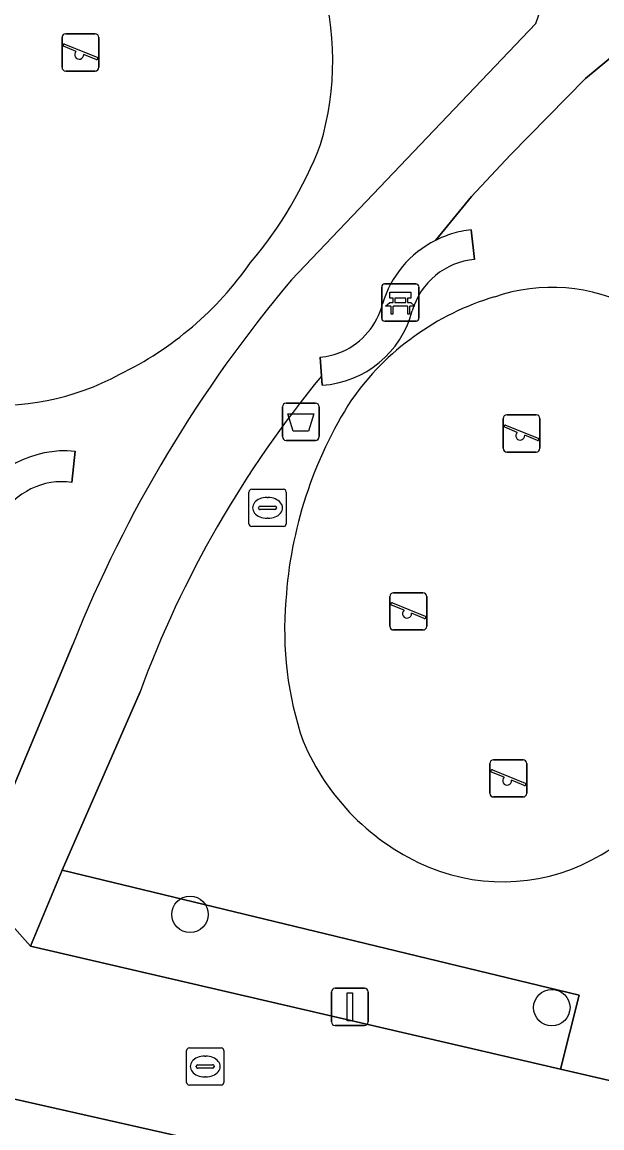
# Model space of a CAD drawing. Extents: x 162172 to 163187, y 382874 to 383685.
# Drawn here: x 162985.1 to 163000.66, y 383376.66 to 383406.36 of the extents above; entities that cross this region are included whole.
import ezdxf

# ---------------------------------------------------------------- set-up
doc = ezdxf.new("R2010")
doc.units = 0
for name, color, linetype in [('IMGEO_Afvalbak', 7, 'Continuous'), ('IMGEO_Bank', 7, 'Continuous'), ('IMGEO_Boom', 7, 'Continuous'), ('IMGEO_Erf', 7, 'Continuous'), ('IMGEO_Groenvoorziening', 7, 'Continuous'), ('IMGEO_Kolk', 7, 'Continuous'), ('IMGEO_Lichtmast', 7, 'Continuous'), ('IMGEO_Rioolput', 7, 'Continuous'), ('IMGEO_Speelvoorziening', 7, 'Continuous'), ('IMGEO_Terreindeel_gesloten', 7, 'Continuous'), ('IMGEO_Terreindeel_zand', 7, 'Continuous'), ('IMGEO_Voetpad_halfverhard', 7, 'Continuous'), ('IMGEO_Voetpad_open', 7, 'Continuous')]:
    doc.layers.add(name, color=color, linetype=linetype)

msp = doc.modelspace()

# ---------------------------------------------------------------- linework, layer by layer
at = {"layer": 'IMGEO_Afvalbak'}
for p, q in [((162992.089, 383395.225), (162992.089, 383396.025)), ((162992.089, 383396.025), (162992.089, 383395.225)), ((162992.189, 383396.125), (162992.979, 383396.125)), ((162992.979, 383396.125), (162992.189, 383396.125)), ((162993.079, 383396.025), (162993.079, 383395.225)), ((162993.079, 383395.225), (162993.079, 383396.025)), ((162992.979, 383395.125), (162992.189, 383395.125)), ((162992.189, 383395.125), (162992.979, 383395.125))]:
    msp.add_line(p, q, dxfattribs=at)
msp.add_lwpolyline([(162992.232, 383395.839), (162992.936, 383395.839), (162992.787, 383395.369), (162992.381, 383395.369), (162992.232, 383395.839)], dxfattribs=at)
for centre, start, end in [((162992.189, 383396.025), 90, 180), ((162992.189, 383396.025), 90, 180), ((162992.979, 383396.025), 0, 90), ((162992.979, 383396.025), 360, 90), ((162992.189, 383395.225), 180, 270), ((162992.189, 383395.225), 180, 270), ((162992.979, 383395.225), 270, 0), ((162992.979, 383395.225), 270, 0)]:
    msp.add_arc(centre, 0.1, start, end, dxfattribs=at)
at = {"layer": 'IMGEO_Bank'}
for p, q in [((162994.754, 383398.403), (162994.754, 383399.244)), ((162994.754, 383399.244), (162994.754, 383398.403)), ((162994.829, 383399.328), (162995.67, 383399.328)), ((162995.67, 383399.328), (162994.829, 383399.328)), ((162995.754, 383399.253), (162995.754, 383398.412)), ((162995.754, 383398.412), (162995.754, 383399.253)), ((162995.063, 383398.834), (162995.063, 383398.94)), ((162995.107, 383398.94), (162995.107, 383398.834)), ((162995.395, 383398.946), (162995.113, 383398.946)), ((162995.401, 383398.834), (162995.401, 383398.94)), ((162995.445, 383398.94), (162995.445, 383398.834)), ((162995.451, 383398.726), (162995.058, 383398.726)), ((162995.113, 383398.828), (162995.395, 383398.828)), ((162995.679, 383398.328), (162994.838, 383398.328)), ((162994.838, 383398.328), (162995.679, 383398.328))]:
    msp.add_line(p, q, dxfattribs=at)
for points in [[(162995.057, 383398.946), (162994.971, 383398.946), (162994.971, 383399.107), (162995.534, 383399.107), (162995.534, 383398.946), (162995.451, 383398.946)], [(162995.001, 383398.726), (162994.859, 383398.726), (162994.971, 383398.828), (162995.057, 383398.828)], [(162995.051, 383398.719), (162995.051, 383398.512), (162995.008, 383398.512), (162995.008, 383398.719)], [(162995.451, 383398.828), (162995.534, 383398.828), (162995.646, 383398.726), (162995.507, 383398.726)], [(162995.501, 383398.719), (162995.501, 383398.512), (162995.457, 383398.512), (162995.457, 383398.719)]]:
    msp.add_lwpolyline(points, dxfattribs=at)
for centre, radius, start, end in [((162994.832, 383399.25), 0.0779, 92.4484, 184.2845), ((162994.832, 383399.25), 0.0779, 92.4484, 184.2845), ((162995.676, 383399.25), 0.0779, 2.4484, 94.2845), ((162995.676, 383399.25), 0.0779, 2.4484, 94.2845), ((162995.056, 383398.939), 0.00671, 2.8957, 87.1043), ((162995.113, 383398.939), 0.00671, 92.8957, 177.1043), ((162995.395, 383398.939), 0.00671, 2.8957, 87.1043), ((162995.452, 383398.939), 0.00671, 92.8957, 177.1043), ((162995.001, 383398.719), 0.00671, 2.8957, 87.1043), ((162995.058, 383398.719), 0.00671, 92.8957, 177.1043), ((162995.056, 383398.835), 0.00671, 272.8957, 357.1043), ((162995.113, 383398.835), 0.00671, 182.8957, 267.1043), ((162995.395, 383398.835), 0.00671, 272.8957, 357.1043), ((162995.452, 383398.835), 0.00671, 182.8957, 267.1043), ((162995.45, 383398.719), 0.00671, 2.8957, 87.1043), ((162995.507, 383398.719), 0.00671, 92.8957, 177.1043), ((162994.832, 383398.406), 0.0779, 182.4484, 274.2845), ((162994.832, 383398.406), 0.0779, 182.4484, 274.2845), ((162995.676, 383398.406), 0.0779, 272.4484, 4.2845), ((162995.676, 383398.406), 0.0779, 272.4484, 4.2845)]:
    msp.add_arc(centre, radius, start, end, dxfattribs=at)
at = {"layer": 'IMGEO_Boom'}
for centre in [(162989.61, 383382.39), (162999.32, 383379.887)]:
    msp.add_circle(centre, 0.489, dxfattribs=at)
at = {"layer": 'IMGEO_Erf'}
msp.add_lwpolyline([(162966.272, 383396.894), (162953.291, 383385.263), (162953.59, 383384.93), (162955.232, 383386.393), (162958.186, 383389.051), (162960.565, 383391.191), (162964.732, 383394.942), (162970.294, 383388.743), (162973.682, 383384.965), (162977.088, 383381.168), (162980.493, 383377.372), (162982.157, 383375.517), (162987.395, 383374.339), (162992.444, 383373.204), (162997.493, 383372.068), (163002.516, 383370.939), (163003.064, 383373.327), (162983.431, 383377.762)], close=True, dxfattribs=at)
at = {"layer": 'IMGEO_Groenvoorziening'}
for points in [[(162991.123, 383416.716), (162989.41, 383418.37), (162968.868, 383399.895), (162973.554, 383394.671), (162975.631, 383396.475), (162984.877, 383385.845), (162986.464, 383389.641)], [(162992.334, 383399.435), (162998.895, 383406.319)], [(163000.959, 383405.457), (163000.795, 383405.321), (163000.223, 383404.843), (162998.212, 383402.792), (162997.166, 383401.673), (162996.202, 383400.497)], [(162988.27, 383388.372), (162986.176, 383383.58), (163000.054, 383380.223), (162999.557, 383378.234), (163003.962, 383377.21), (163010.104, 383404.377)], [(162997.158, 383400.781), (162997.248, 383399.986)], [(162993.157, 383396.606), (162993.139, 383396.85)], [(162986.526, 383394.83), (162986.441, 383393.993)]]:
    msp.add_lwpolyline(points, dxfattribs=at)
msp.add_lwpolyline([(162986.176, 383383.58), (162985.33, 383381.541), (162999.557, 383378.234), (163000.054, 383380.223)], close=True, dxfattribs=at)
for centre, radius, start, end in [((162995.972, 383407.442), 3.132, 338.9824, 41.3935), ((162985.594, 383405.322), 7.848, 343.3486, 17.1288), ((162982.732, 383407.079), 11.128, 319.8414, 338.8979), ((162997.461, 383398.021), 2.776, 96.27, 107.5073), ((162997.451, 383398.026), 2.769, 107.3409, 116.8199), ((162983.724, 383405.137), 9.156, 295.8983, 325.1322), ((162997.421, 383398.074), 1.92, 95.1699, 164.0696), ((163019.696, 383376.379), 35.781, 139.8824, 158.2451), ((162999.322, 383394.482), 4.751, 62.0655, 108.9534), ((162999.842, 383392.068), 7.21, 106.6273, 144.9324), ((162992.985, 383399.278), 2.677, 273.6902, 345.3593), ((162984.445, 383402.89), 6.827, 263.767, 298.6938), ((163015.667, 383378.275), 29.199, 140.4931, 159.7685), ((163003.516, 383390.107), 11.355, 147.4887, 176.3958), ((162986.251, 383392.052), 2.791, 84.3498, 152.2492), ((162986.172, 383392.117), 1.896, 81.8337, 150.1896), ((163001.306, 383390.015), 9.157, 174.9483, 198.9358), ((162996.578, 383390.745), 7.885, 301.067, 337.9818), ((162998.502, 383389.508), 6.355, 202.8212, 246.9753), ((162997.998, 383388.482), 5.214, 247.6615, 300.5396)]:
    msp.add_arc(centre, radius, start, end, dxfattribs=at)
at = {"layer": 'IMGEO_Kolk'}
for p, q in [((162989.592, 383378.805), (162990.444, 383378.805)), ((162989.517, 383377.879), (162989.517, 383378.731)), ((162990.005, 383378.585), (162990.03, 383378.585)), ((162990.518, 383378.731), (162990.518, 383377.879)), ((162989.776, 383378.299), (162989.776, 383378.311)), ((162990.214, 383378.262), (162989.816, 383378.262)), ((162989.819, 383378.348), (162990.217, 383378.348)), ((162990.26, 383378.311), (162990.26, 383378.299)), ((162990.028, 383378.025), (162990.003, 383378.025)), ((162990.444, 383377.805), (162989.592, 383377.805))]:
    msp.add_line(p, q, dxfattribs=at)
for points in [[(162989.592, 383378.805), (162990.444, 383378.805)], [(162989.517, 383377.879), (162989.517, 383378.731)], [(162990.518, 383378.731), (162990.518, 383377.879)], [(162990.444, 383377.805), (162989.592, 383377.805)]]:
    msp.add_lwpolyline(points, dxfattribs=at)
for centre, radius, start, end in [((162989.594, 383378.729), 0.0765, 91.552, 178.448), ((162989.594, 383378.729), 0.0765, 91.552, 178.448), ((162990.442, 383378.729), 0.0765, 1.552, 88.448), ((162990.442, 383378.729), 0.0765, 1.552, 88.448), ((162989.816, 383378.308), 0.0403, 85.8775, 175.7526), ((162989.813, 383378.298), 0.0366, 178.938, 274.7102), ((162990.217, 383378.305), 0.043, 264.8664, 352.4533), ((162990.221, 383378.31), 0.0386, 1.7309, 96.639), ((162989.594, 383377.881), 0.0765, 181.552, 268.448), ((162989.594, 383377.881), 0.0765, 181.552, 268.448), ((162990.442, 383377.881), 0.0765, 271.552, 358.448), ((162990.442, 383377.881), 0.0765, 271.552, 358.448)]:
    msp.add_arc(centre, radius, start, end, dxfattribs=at)
for centre, major_axis, ratio, start_param, end_param in [((162990.004, 383378.305), (-0.387, 0.002), 0.722429, 4.712389, 7.853982), ((162990.029, 383378.305), (-0.39, 0.002), 0.717154, 1.570796, 4.712389)]:
    msp.add_ellipse(centre, major_axis=major_axis, ratio=ratio, start_param=start_param, end_param=end_param, dxfattribs=at)
at = {"layer": 'IMGEO_Lichtmast'}
for p, q in [((162993.404, 383379.507), (162993.404, 383380.307)), ((162993.404, 383380.307), (162993.404, 383379.507)), ((162993.504, 383380.407), (162994.294, 383380.407)), ((162994.294, 383380.407), (162993.504, 383380.407)), ((162994.394, 383380.307), (162994.394, 383379.507)), ((162994.394, 383379.507), (162994.394, 383380.307)), ((162994.294, 383379.407), (162993.504, 383379.407)), ((162993.504, 383379.407), (162994.294, 383379.407))]:
    msp.add_line(p, q, dxfattribs=at)
msp.add_lwpolyline([(162993.824, 383380.282), (162993.974, 383380.282), (162993.974, 383379.532), (162993.824, 383379.532), (162993.824, 383380.282)], dxfattribs=at)
for centre, start, end in [((162993.504, 383380.307), 90, 180), ((162993.504, 383380.307), 90, 180), ((162994.294, 383380.307), 0, 90), ((162994.294, 383380.307), 360, 90), ((162993.504, 383379.507), 180, 270), ((162993.504, 383379.507), 180, 270), ((162994.294, 383379.507), 270, 0), ((162994.294, 383379.507), 270, 0)]:
    msp.add_arc(centre, 0.1, start, end, dxfattribs=at)
at = {"layer": 'IMGEO_Rioolput'}
for p, q in [((162991.19, 383392.884), (162991.19, 383393.736)), ((162991.265, 383393.81), (162992.117, 383393.81)), ((162991.678, 383393.59), (162991.703, 383393.59)), ((162992.191, 383393.736), (162992.191, 383392.884)), ((162991.449, 383393.304), (162991.449, 383393.316)), ((162991.492, 383393.353), (162991.89, 383393.353)), ((162991.933, 383393.316), (162991.933, 383393.304)), ((162991.887, 383393.267), (162991.489, 383393.267)), ((162991.701, 383393.03), (162991.676, 383393.03)), ((162992.117, 383392.81), (162991.265, 383392.81))]:
    msp.add_line(p, q, dxfattribs=at)
for points in [[(162991.19, 383392.884), (162991.19, 383393.736)], [(162991.265, 383393.81), (162992.117, 383393.81)], [(162992.191, 383393.736), (162992.191, 383392.884)], [(162992.117, 383392.81), (162991.265, 383392.81)]]:
    msp.add_lwpolyline(points, dxfattribs=at)
for centre, radius, start, end in [((162991.267, 383393.734), 0.0765, 91.552, 178.448), ((162991.267, 383393.734), 0.0765, 91.552, 178.448), ((162992.115, 383393.734), 0.0765, 1.552, 88.448), ((162992.115, 383393.734), 0.0765, 1.552, 88.448), ((162991.489, 383393.313), 0.0403, 85.8775, 175.7526), ((162991.486, 383393.303), 0.0366, 178.938, 274.7102), ((162991.89, 383393.31), 0.043, 264.8664, 352.4533), ((162991.894, 383393.315), 0.0386, 1.7309, 96.639), ((162991.267, 383392.886), 0.0765, 181.552, 268.448), ((162991.267, 383392.886), 0.0765, 181.552, 268.448), ((162992.115, 383392.886), 0.0765, 271.552, 358.448), ((162992.115, 383392.886), 0.0765, 271.552, 358.448)]:
    msp.add_arc(centre, radius, start, end, dxfattribs=at)
for centre, major_axis, ratio, start_param, end_param in [((162991.677, 383393.31), (-0.387, 0.002), 0.722429, 4.712389, 7.853982), ((162991.702, 383393.31), (-0.39, 0.002), 0.717154, 1.570796, 4.712389)]:
    msp.add_ellipse(centre, major_axis=major_axis, ratio=ratio, start_param=start_param, end_param=end_param, dxfattribs=at)
at = {"layer": 'IMGEO_Speelvoorziening'}
for p, q in [((162986.174, 383405.145), (162986.174, 383405.945)), ((162986.174, 383405.945), (162986.174, 383405.145)), ((162986.243, 383405.77), (162987.119, 383405.417)), ((162986.274, 383406.045), (162987.064, 383406.045)), ((162987.064, 383406.045), (162986.274, 383406.045)), ((162987.164, 383405.945), (162987.164, 383405.145)), ((162987.164, 383405.145), (162987.164, 383405.945)), ((162986.557, 383405.573), (162986.218, 383405.71)), ((162987.095, 383405.357), (162986.755, 383405.494)), ((162987.064, 383405.045), (162986.274, 383405.045)), ((162986.274, 383405.045), (162987.064, 383405.045)), ((162998.012, 383394.911), (162998.012, 383395.711)), ((162998.012, 383395.711), (162998.012, 383394.911)), ((162998.112, 383395.811), (162998.902, 383395.811)), ((162998.902, 383395.811), (162998.112, 383395.811)), ((162999.002, 383395.711), (162999.002, 383394.911)), ((162999.002, 383394.911), (162999.002, 383395.711)), ((162998.395, 383395.339), (162998.056, 383395.476)), ((162998.081, 383395.536), (162998.957, 383395.183)), ((162998.933, 383395.123), (162998.593, 383395.26)), ((162998.902, 383394.811), (162998.112, 383394.811)), ((162998.112, 383394.811), (162998.902, 383394.811)), ((162994.972, 383390.131), (162994.972, 383390.931)), ((162994.972, 383390.931), (162994.972, 383390.131)), ((162995.072, 383391.031), (162995.862, 383391.031)), ((162995.862, 383391.031), (162995.072, 383391.031)), ((162995.962, 383390.931), (162995.962, 383390.131)), ((162995.962, 383390.131), (162995.962, 383390.931)), ((162995.355, 383390.559), (162995.016, 383390.696)), ((162995.041, 383390.756), (162995.917, 383390.403)), ((162995.893, 383390.343), (162995.553, 383390.48)), ((162995.862, 383390.031), (162995.072, 383390.031)), ((162995.072, 383390.031), (162995.862, 383390.031)), ((162997.758, 383386.545), (162998.548, 383386.545)), ((162998.548, 383386.545), (162997.758, 383386.545)), ((162997.658, 383385.645), (162997.658, 383386.445)), ((162997.658, 383386.445), (162997.658, 383385.645)), ((162998.041, 383386.073), (162997.702, 383386.21)), ((162997.727, 383386.27), (162998.603, 383385.917)), ((162998.648, 383386.445), (162998.648, 383385.645)), ((162998.648, 383385.645), (162998.648, 383386.445)), ((162998.579, 383385.857), (162998.239, 383385.994)), ((162998.548, 383385.545), (162997.758, 383385.545)), ((162997.758, 383385.545), (162998.548, 383385.545))]:
    msp.add_line(p, q, dxfattribs=at)
for centre, radius, start, end in [((162986.274, 383405.945), 0.1, 90, 180), ((162986.274, 383405.945), 0.1, 90, 180), ((162986.231, 383405.74), 0.0327, 68.078, 248.078), ((162987.064, 383405.945), 0.1, 0, 90), ((162987.064, 383405.945), 0.1, 360, 90), ((162986.636, 383405.483), 0.12, 130.9928, 5.1632), ((162987.107, 383405.387), 0.0327, 248.078, 68.078), ((162986.274, 383405.145), 0.1, 180, 270), ((162986.274, 383405.145), 0.1, 180, 270), ((162987.064, 383405.145), 0.1, 270, 0), ((162987.064, 383405.145), 0.1, 270, 0), ((162998.112, 383395.711), 0.1, 90, 180), ((162998.112, 383395.711), 0.1, 90, 180), ((162998.902, 383395.711), 0.1, 0, 90), ((162998.902, 383395.711), 0.1, 360, 90), ((162998.069, 383395.506), 0.0327, 68.078, 248.078), ((162998.474, 383395.249), 0.12, 130.9928, 5.1632), ((162998.945, 383395.153), 0.0327, 248.078, 68.078), ((162998.112, 383394.911), 0.1, 180, 270), ((162998.112, 383394.911), 0.1, 180, 270), ((162998.902, 383394.911), 0.1, 270, 0), ((162998.902, 383394.911), 0.1, 270, 0), ((162995.072, 383390.931), 0.1, 90, 180), ((162995.072, 383390.931), 0.1, 90, 180), ((162995.862, 383390.931), 0.1, 0, 90), ((162995.862, 383390.931), 0.1, 360, 90), ((162995.029, 383390.726), 0.0327, 68.078, 248.078), ((162995.434, 383390.469), 0.12, 130.9928, 5.1632), ((162995.905, 383390.373), 0.0327, 248.078, 68.078), ((162995.072, 383390.131), 0.1, 180, 270), ((162995.072, 383390.131), 0.1, 180, 270), ((162995.862, 383390.131), 0.1, 270, 0), ((162995.862, 383390.131), 0.1, 270, 0), ((162997.758, 383386.445), 0.1, 90, 180), ((162997.758, 383386.445), 0.1, 90, 180), ((162998.548, 383386.445), 0.1, 0, 90), ((162998.548, 383386.445), 0.1, 360, 90), ((162997.715, 383386.24), 0.0327, 68.078, 248.078), ((162998.12, 383385.983), 0.12, 130.9928, 5.1632), ((162998.591, 383385.887), 0.0327, 248.078, 68.078), ((162997.758, 383385.645), 0.1, 180, 270), ((162997.758, 383385.645), 0.1, 180, 270), ((162998.548, 383385.645), 0.1, 270, 0), ((162998.548, 383385.645), 0.1, 270, 0)]:
    msp.add_arc(centre, radius, start, end, dxfattribs=at)
at = {"layer": 'IMGEO_Terreindeel_gesloten'}
for points in [[(162997.248, 383399.986), (162997.158, 383400.781)], [(162993.101, 383397.357), (162993.139, 383396.85), (162993.157, 383396.606)], [(162986.441, 383393.993), (162986.526, 383394.83)]]:
    msp.add_lwpolyline(points, dxfattribs=at)
for centre, radius, start, end in [((162997.461, 383398.021), 2.776, 96.27, 107.5073), ((162997.465, 383397.989), 2.808, 116.7358, 163.4024), ((162997.451, 383398.026), 2.769, 107.3409, 116.8199), ((162997.421, 383398.074), 1.92, 95.1699, 164.0696), ((162992.932, 383399.248), 1.898, 293.9409, 346.0785), ((162992.985, 383399.278), 2.677, 273.6902, 345.3593), ((162992.936, 383399.228), 1.879, 275.0385, 294.0635), ((162986.251, 383392.052), 2.791, 84.3498, 152.2492), ((162986.172, 383392.117), 1.896, 81.8337, 150.1896)]:
    msp.add_arc(centre, radius, start, end, dxfattribs=at)
at = {"layer": 'IMGEO_Terreindeel_zand'}
for centre, radius, start, end in [((162985.594, 383405.322), 7.848, 343.3486, 17.1288), ((162982.732, 383407.079), 11.128, 319.8414, 338.8979), ((162983.724, 383405.137), 9.156, 295.8983, 325.1322), ((162999.322, 383394.482), 4.751, 62.0655, 108.9534), ((162999.842, 383392.068), 7.21, 106.6273, 144.9324), ((162984.445, 383402.89), 6.827, 263.767, 298.6938), ((163003.516, 383390.107), 11.355, 147.4887, 176.3958), ((163001.306, 383390.015), 9.157, 174.9483, 198.9358), ((162996.578, 383390.745), 7.885, 301.067, 337.9818), ((162998.502, 383389.508), 6.355, 202.8212, 246.9753), ((162997.998, 383388.482), 5.214, 247.6615, 300.5396)]:
    msp.add_arc(centre, radius, start, end, dxfattribs=at)
at = {"layer": 'IMGEO_Voetpad_halfverhard'}
for points in [[(162998.895, 383406.319), (162992.334, 383399.435)], [(162996.202, 383400.497), (162997.166, 383401.673), (162998.212, 383402.792), (163000.223, 383404.843), (163000.795, 383405.321), (163000.959, 383405.457)], [(162993.139, 383396.85), (162993.101, 383397.357)], [(162986.464, 383389.641), (162984.877, 383385.845), (162983.974, 383383.054), (162985.33, 383381.541), (162986.176, 383383.58), (162988.27, 383388.372)]]:
    msp.add_lwpolyline(points, dxfattribs=at)
for centre, radius, start, end in [((162995.972, 383407.442), 3.132, 338.9824, 41.3935), ((162997.465, 383397.989), 2.808, 116.7358, 163.4024), ((163019.696, 383376.379), 35.781, 139.8824, 158.2451), ((162992.932, 383399.248), 1.898, 293.9409, 346.0785), ((162992.936, 383399.228), 1.879, 275.0385, 294.0635), ((163015.667, 383378.275), 29.199, 140.4931, 159.7685)]:
    msp.add_arc(centre, radius, start, end, dxfattribs=at)
at = {"layer": 'IMGEO_Voetpad_open'}
msp.add_lwpolyline([(163013.84, 383440.229), (163011.861, 383444.157), (162962.892, 383400.162), (162961.317, 383398.747), (162932.864, 383373.217), (162931.602, 383372.084), (162916.26, 383358.318), (162919.375, 383354.875), (162934.664, 383368.574), (162935.984, 383369.757), (162952.39, 383384.456), (162953.291, 383385.263), (162966.272, 383396.894), (162983.431, 383377.762), (163003.064, 383373.327), (163003.962, 383377.21), (162999.557, 383378.234), (162985.33, 383381.541), (162983.974, 383383.054), (162973.554, 383394.671), (162968.868, 383399.895), (162989.41, 383418.37), (162990.828, 383419.638)], close=True, dxfattribs=at)

doc.saveas('drawing.dxf')
